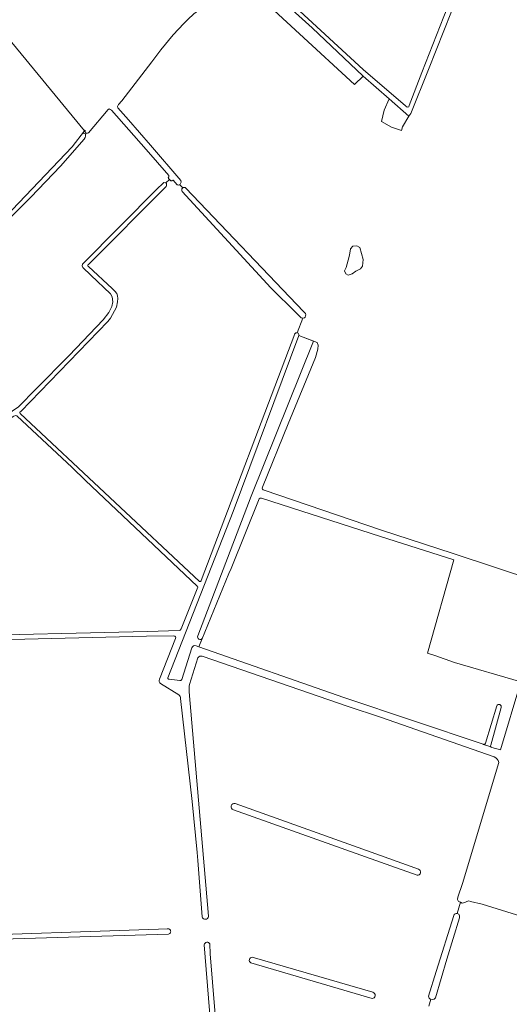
# Model space of a CAD drawing. Header units: metres. Extents: x 209813 to 223847, y 571801 to 587119.
# Tile 316 of 656: x 221797 to 222073, y 574386 to 574940. Entities that reach past the tile are written whole.
import ezdxf

# ---------------------------------------------------------------- set-up
doc = ezdxf.new("R2010")
doc.units = ezdxf.units.M
for name, color, linetype, lineweight in [('B-RO-GR-BOUWLAND-GV', 8, 'Continuous', 0), ('B-RO-GR-GRAS-GV', 8, 'Continuous', 0), ('B-RO-GR-HOUTWAL-GV', 8, 'Continuous', 0), ('B-RO-OG-TERREIN_CULTUURSCHEIDING-GV', 8, 'Continuous', 0), ('B-RO-OG-WATER_GREPPEL-GV', 8, 'Continuous', 0)]:
    doc.layers.add(name, color=color, linetype=linetype, lineweight=lineweight)

msp = doc.modelspace()

# ---------------------------------------------------------------- linework, layer by layer
at = {"layer": 'B-RO-GR-BOUWLAND-GV', "flags": 128}
for points in [[(221883.59, 574593.159), (221868.076, 574592.973), (221738.376, 574589.811), (221719.835, 574590.306), (221715.841, 574590.177)], [(221875.417, 574568.843), (221884.532, 574591.77)], [(221897.114, 574580.911), (221892.397, 574565.902)], [(222064.031, 574525.126), (222000, 574547.344), (221981.87, 574553.49), (221899.48, 574581.812)], [(221886.349, 574560.036), (221876.033, 574566.329)], [(221892.196, 574561.609), (221903.049, 574435.236)], [(221899.484, 574434.897), (221897.008, 574466.741), (221896.75, 574471.2), (221893.881, 574500), (221887.367, 574557.915)], [(222043.171, 574436.719), (222045.025, 574443.121), (222044.072, 574443.658), (222043.476, 574444.65), (222043.543, 574445.973), (222046.255, 574453.778), (222066.792, 574521.927)], [(222020.618, 574458.346), (222000, 574465.728), (221917.177, 574495.158)], [(221918.143, 574498.776), (222000, 574469.462), (222021.53, 574461.803)], [(222050.819, 574443.658), (222049.826, 574443.922), (222048.702, 574443.591), (222047.511, 574442.93), (222046.056, 574442.665), (222045.025, 574443.121)], [(222171.569, 574406.578), (222057.235, 574442.004), (222050.819, 574443.658)], [(222027.151, 574390.276), (222031.383, 574404.171), (222041.271, 574435.753)], [(222043.171, 574436.719), (222044.146, 574436.375), (222044.543, 574435.582), (222044.477, 574434.457), (222037.359, 574411.103), (222031.009, 574389.354), (222030.268, 574388.455), (222029.316, 574388.402), (222028.432, 574388.582)], [(221748.347, 574423.668), (221880.335, 574428.236)], [(221880.528, 574425.12), (221792.934, 574422.497), (221748.409, 574421.091)], [(221911.945, 574284.966), (221911.61, 574287.6), (221903.59, 574382.08), (221900.703, 574419.208)], [(221903.778, 574419.689), (221903.93, 574414), (221907.87, 574366.16), (221914.941, 574284.332), (221912.601, 574284.257)], [(221927.71, 574412.22), (221995.789, 574392.434)], [(221995.34, 574388.837), (221926.904, 574409.046)], [(222027.355, 574384.575), (222028.432, 574388.582)]]:
    msp.add_lwpolyline(points, dxfattribs=at)
at = {"layer": 'B-RO-GR-BOUWLAND-GV'}
for points in [[(221884.532, 574591.77, 0.479897), (221883.59, 574593.159)], [(221899.48, 574581.812, 0.314744), (221897.114, 574580.911)], [(221876.033, 574566.329, -0.3418204), (221875.417, 574568.843)], [(221892.397, 574565.902, 0.0887836), (221892.196, 574561.609)], [(221887.367, 574557.915, 0.2412911), (221886.349, 574560.036)], [(222066.792, 574521.927, 0.2298574), (222064.031, 574525.126)], [(222041.271, 574435.753, -0.4112567), (222043.171, 574436.719)], [(222028.432, 574388.582, -0.3634959), (222027.151, 574390.276)]]:
    msp.add_lwpolyline(points, format="xyb", dxfattribs=at)
for centre, radius, start, end in [((221917.675, 574496.963), 1.872, 75.52243, 252.10143), ((222020.863, 574460.132), 1.802, 262.18921, 69.71835), ((221901.24, 574435.341), 1.811, 194.19259, 355.23383), ((221880.181, 574426.662), 1.581, 282.69296, 104.09581), ((221902.304, 574419.042), 1.61, 23.70405, 171.88734), ((221927.777, 574410.516), 1.705, 92.23494, 240.64227), ((221995.115, 574390.691), 1.867, 276.90572, 69.71835)]:
    msp.add_arc(centre, radius, start, end, dxfattribs=at)
at = {"layer": 'B-RO-GR-GRAS-GV', "flags": 128}
for points in [[(221951.037, 574947.848), (221952.139, 574947.388), (221990.256, 574912.394), (222014.045, 574891.912), (222014.964, 574891.177), (222015.974, 574891.36), (222016.24, 574891.964), (222023.372, 574910.687), (222035.687, 574942.197), (222045.825, 574967.044), (222054.55, 574989.914), (222055.836, 574994.874), (222056.663, 574997.262), (222056.327, 575000), (222056.264, 575000.141), (222054.367, 575002.59), (222049.866, 575006.08), (222026.169, 575023.439), (222009.269, 575036.482), (221994.298, 575048.514), (221992.093, 575050.443), (221989.338, 575052.28), (221987.225, 575053.474)], [(221990.296, 574908.598), (221961.516, 574935.704), (221950.289, 574945.991), (221949.843, 574947.021), (221950.302, 574947.756), (221951.037, 574947.848), (221931.565, 574965.666)], [(221921.356, 574960.574), (221923.328, 574961.124), (221985.272, 574903.885), (221990.296, 574908.598)], [(222044.344, 574956.082), (222027.12, 574912.346), (222017.119, 574887.581), (222015.975, 574886.069)], [(221889.159, 574938.286), (221883.132, 574931.8), (221876.201, 574923.3), (221871.121, 574916.633), (221854.188, 574894.725), (221852.283, 574892.503), (221851.86, 574891.55), (221851.966, 574890.703), (221857.892, 574883.93), (221870.381, 574869.748), (221887.42, 574849.746), (221887.737, 574848.793), (221886.902, 574847.413)], [(222004.898, 574895.787), (221990.296, 574908.598)], [(221881.029, 574850.366), (221880.564, 574850.921), (221880.419, 574851.283), (221880.708, 574851.862), (221880.781, 574852.513), (221867.968, 574867.281), (221848.35, 574889.432), (221847.699, 574889.866), (221847.047, 574890.156), (221846.468, 574889.866), (221835.368, 574876.578), (221834.886, 574876.474), (221834.067, 574876.434), (221833.647, 574875.855), (221833.8, 574874.809), (221833.51, 574874.013), (221832.931, 574873.144), (221819.684, 574857.798), (221802.89, 574840.352), (221779.483, 574816.955)], [(221771.641, 574700.351), (221788.919, 574717.435), (221795.94, 574722.212), (221805.93, 574732.347), (221824.534, 574751.168), (221843.79, 574771.292), (221846.975, 574775.346), (221848.64, 574778.821), (221849.219, 574781.427), (221848.857, 574784.178), (221847.844, 574785.915), (221836.84, 574796.484), (221832.28, 574800.755), (221831.918, 574801.624), (221832.135, 574802.709), (221874.266, 574845.202), (221877.089, 574847.953), (221877.958, 574848.677), (221878.98, 574848.461)], [(221881.842, 574849.547), (221881.029, 574850.366), (221878.98, 574848.461)], [(221882.675, 574849.869), (221882.373, 574849.629)], [(221885.4, 574847.417), (221883.118, 574849.872)], [(221879.127, 574846.372), (221835.371, 574802.428)], [(221888.584, 574845.608), (221886.902, 574847.413)], [(221953.056, 574763.962), (221956.258, 574772.199), (221955.339, 574772.405), (221952.719, 574775.066), (221938.168, 574789.386), (221888.223, 574843.603)], [(221890.381, 574845.469), (221956.571, 574775.935), (221957.42, 574775.144), (221957.711, 574774.8), (221957.87, 574774.165), (221957.817, 574773.451), (221957.579, 574772.869), (221957.155, 574772.472), (221956.258, 574772.199)], [(221986.59, 574813.028), (221984.473, 574812.764), (221983.151, 574811.309), (221982.621, 574807.737), (221981.828, 574804.959)], [(221986.59, 574813.028), (221988.442, 574812.102), (221990.294, 574805.223), (221989.897, 574801.519)], [(221984.077, 574797.153), (221981.828, 574796.36), (221980.505, 574797.286), (221979.711, 574798.873), (221980.637, 574800.725), (221981.828, 574804.959)], [(221835.337, 574801.261), (221848.836, 574788.885), (221850.293, 574787.499), (221851.317, 574786.143), (221851.707, 574784.831), (221851.897, 574783.349), (221851.826, 574781.372), (221851.279, 574778.419), (221847.839, 574772.168), (221846.39, 574770.39), (221797.25, 574719.55), (221796.81, 574719.29), (221796.65, 574718.83), (221796.99, 574718.47), (221898.07, 574623.81), (221898.49, 574623.81), (221898.95, 574624.19), (221898.97, 574624.43), (221951.666, 574763.341)], [(221984.077, 574797.153), (221986.061, 574798.609), (221988.707, 574800.064), (221989.897, 574801.519)], [(221954.075, 574762.52), (221964.365, 574758.524), (221964.894, 574756.937), (221964.762, 574754.82), (221963.473, 574750.107), (221947.958, 574712.636), (221933.424, 574676.994)], [(221887.67, 574597.097), (221897.01, 574620.71), (221896.79, 574621.17), (221896.61, 574621.25), (221833.785, 574680.76), (221826.169, 574688.129), (221795.11, 574717.19), (221794.31, 574717.37), (221793.39, 574716.97), (221791.75, 574716.11), (221790.47, 574715.07), (221790.13, 574714.61), (221773.663, 574697.903)], [(221934.372, 574675.249), (222000, 574653.008), (222040.909, 574639.542), (222087.602, 574624.234)], [(221931.616, 574670.403), (221915.87, 574631.229), (221914.61, 574628.351), (221897.569, 574587.051), (221979.374, 574558.58), (222057.81, 574532.188)], [(222062.774, 574530.38), (222067.605, 574528.934), (222079.073, 574567.255), (222041.659, 574578.128), (222030.727, 574582.096), (222026.437, 574583.467), (222041.421, 574636), (222000, 574649.125), (221932.931, 574670.77)], [(221756.019, 574593.098), (221868.737, 574595.691), (221886.483, 574596.256)], [(222068.052, 574552.864), (222062.181, 574531.653)]]:
    msp.add_lwpolyline(points, dxfattribs=at)
at = {"layer": 'B-RO-GR-GRAS-GV'}
for points in [[(221908.806, 574953.636, 0.064399), (221889.159, 574938.286)], [(221878.98, 574848.461, -0.4122403), (221879.127, 574846.372)], [(221882.373, 574849.629, -0.3546121), (221881.842, 574849.547)], [(221883.118, 574849.872, 0.3454578), (221882.675, 574849.869)], [(221886.902, 574847.413, -0.302275), (221885.4, 574847.417)], [(221835.371, 574802.428, 0.5176548), (221835.337, 574801.261)], [(221933.424, 574676.994, 0.4622415), (221934.372, 574675.249)], [(221932.931, 574670.77, 0.3079788), (221931.616, 574670.403)], [(221886.483, 574596.256, 0.2493168), (221887.67, 574597.097)], [(222065.535, 574553.841, -0.8890037), (222068.052, 574552.864)], [(222057.81, 574532.188, 0.0733897), (222058.121, 574532.11)], [(222062.252, 574530.747, 0.1812794), (222062.774, 574530.38)]]:
    msp.add_lwpolyline(points, format="xyb", dxfattribs=at)
at = {"layer": 'B-RO-GR-GRAS-GV', "flags": 128}
for points in [[(221786.508, 574932.827), (221782.681, 574928.608), (221783.055, 574928.473), (221783.111, 574928.02), (221779.435, 574923.704), (221731.202, 574870.064), (221725.878, 574863.616), (221743.916, 574845.953), (221749.07, 574849.604), (221778.224, 574819.364), (221792.365, 574833.212), (221826.157, 574868.776), (221833.24, 574877.68), (221787.837, 574932.8), (221786.912, 574932.425)], [(222012.473, 574879.957), (222015.975, 574886.069), (222004.898, 574895.787), (222002.038, 574889.433), (222000.662, 574882.978), (222006.165, 574879.803), (222011.88, 574878.003)]]:
    msp.add_lwpolyline(points, close=True, dxfattribs=at)
at = {"layer": 'B-RO-GR-GRAS-GV'}
for centre, radius, start, end in [((221889.396, 574844.427), 1.434, 46.63642, 217.72396), ((221952.787, 574762.691), 1.299, 352.43107, 155.66202)]:
    msp.add_arc(centre, radius, start, end, dxfattribs=at)
at = {"layer": 'B-RO-GR-HOUTWAL-GV', "flags": 128}
for points in [[(221897.078, 574593.179), (221927.148, 574671.894), (221962.231, 574759.335), (221954.075, 574762.52), (221916.95, 574663.27), (221880.202, 574569.579)], [(221896.079, 574587.569), (221897.569, 574587.051), (221899.516, 574591.77)], [(221887.989, 574568.565), (221893.684, 574586.446)], [(221880.808, 574568.818), (221886.882, 574568.076)]]:
    msp.add_lwpolyline(points, dxfattribs=at)
at = {"layer": 'B-RO-GR-HOUTWAL-GV'}
for points in [[(221899.516, 574591.77, -0.9295706), (221897.078, 574593.179)], [(221893.684, 574586.446, -0.4672728), (221896.079, 574587.569)], [(221880.202, 574569.579, 0.4909312), (221880.808, 574568.818)], [(221886.882, 574568.076, 0.3690938), (221887.989, 574568.565)]]:
    msp.add_lwpolyline(points, format="xyb", dxfattribs=at)
at = {"layer": 'B-RO-OG-TERREIN_CULTUURSCHEIDING-GV', "flags": 128}
for points in [[(221833.552, 574878.072), (221832.151, 574876.312)], [(221833.647, 574875.855), (221834.067, 574876.434)]]:
    msp.add_lwpolyline(points, dxfattribs=at)
at = {"layer": 'B-RO-OG-TERREIN_CULTUURSCHEIDING-GV'}
for points in [[(221832.151, 574876.312, -0.2823213), (221833.41, 574876.164)], [(221833.771, 574876.628, -0.281475), (221833.552, 574878.072)]]:
    msp.add_lwpolyline(points, format="xyb", dxfattribs=at)
at = {"layer": 'B-RO-OG-WATER_GREPPEL-GV', "flags": 128}
for points in [[(222065.535, 574553.841), (222059.25, 574532.802)], [(222058.121, 574532.11), (222062.252, 574530.747)]]:
    msp.add_lwpolyline(points, dxfattribs=at)
at = {"layer": 'B-RO-OG-WATER_GREPPEL-GV'}
for points in [[(222059.25, 574532.802, -0.3363274), (222058.121, 574532.11)], [(222062.252, 574530.747, -0.2679531), (222062.181, 574531.653)]]:
    msp.add_lwpolyline(points, format="xyb", dxfattribs=at)

doc.saveas('drawing.dxf')
